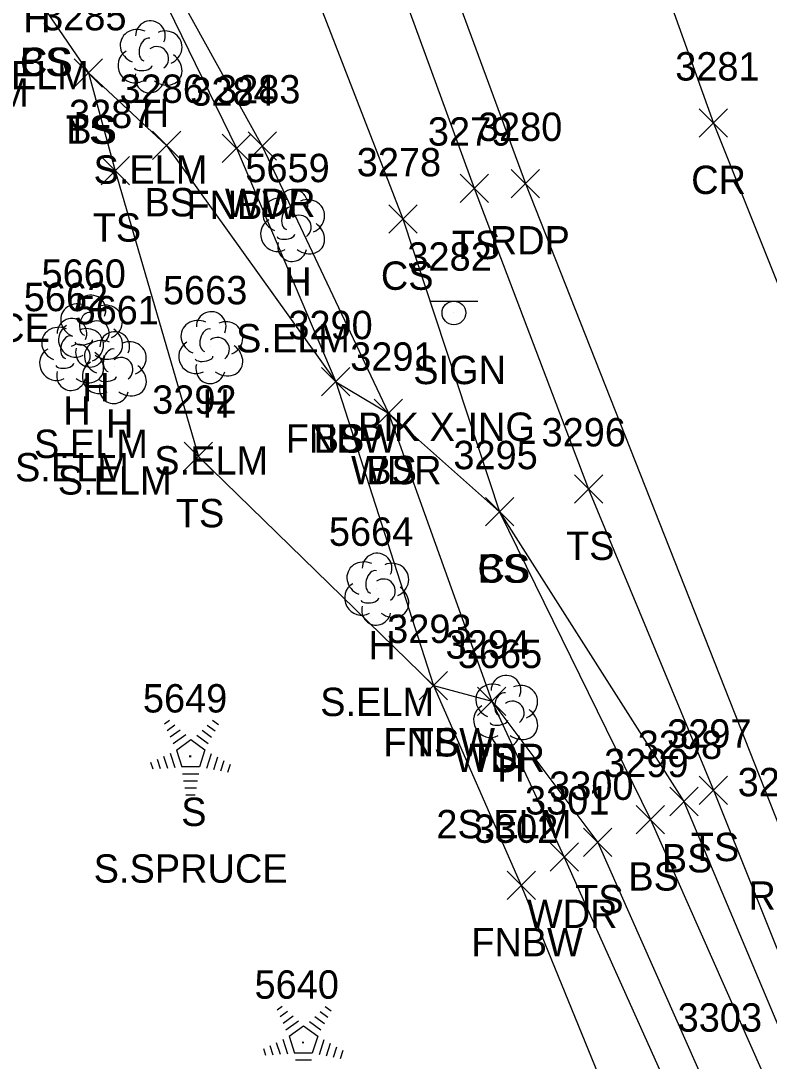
# Model space of a CAD drawing. Extents: x 1439173 to 1457902, y 641926 to 659889.
# Drawn here: x 1446951.3 to 1447004.1, y 651534.2 to 651607.5 of the extents above; entities that cross this region are included whole.
import ezdxf

# ---------------------------------------------------------------- set-up
doc = ezdxf.new("R2010")
doc.units = 0
for name, color, linetype in [('L_A', 7, 'Continuous'), ('L_C', 7, 'Continuous'), ('L_I', 7, 'Continuous'), ('L_TIC', 7, 'Continuous'), ('LAWA', 7, 'Continuous'), ('LELB', 7, 'Continuous'), ('LFNC', 7, 'Continuous'), ('LTC', 7, 'Continuous'), ('LTD', 7, 'Continuous'), ('P_A', 7, 'Continuous'), ('P_I', 7, 'Continuous'), ('P_TIC', 7, 'Continuous'), ('PET', 7, 'Continuous'), ('PRC', 7, 'Continuous'), ('S_A', 7, 'Continuous'), ('S_C', 7, 'Continuous'), ('S_I', 7, 'Continuous'), ('SSGN', 7, 'Continuous')]:
    doc.layers.add(name, color=color, linetype=linetype)

msp = doc.modelspace()

# ---------------------------------------------------------------- linework, layer by layer
at = {"layer": 'L_TIC'}
for points in [[(1446955.06, 651602.859), (1446957.06, 651604.859)], [(1446957.06, 651602.859), (1446955.06, 651604.859)], [(1446955.06, 651602.859), (1446957.06, 651604.859)], [(1446957.06, 651602.859), (1446955.06, 651604.859)], [(1446960.572, 651597.745), (1446962.572, 651599.745)], [(1446962.572, 651597.745), (1446960.572, 651599.745)], [(1446965.503, 651597.55), (1446967.503, 651599.55)], [(1446967.503, 651597.55), (1446965.503, 651599.55)], [(1446967.32, 651597.705), (1446969.32, 651599.705)], [(1446969.32, 651597.705), (1446967.32, 651599.705)], [(1446956.952, 651595.966), (1446958.952, 651597.966)], [(1446958.952, 651595.966), (1446956.952, 651597.966)], [(1446982.262, 651594.732), (1446984.262, 651596.732)], [(1446984.262, 651594.732), (1446982.262, 651596.732)], [(1446977.241, 651592.568), (1446979.241, 651594.568)], [(1446979.241, 651592.568), (1446977.241, 651594.568)], [(1446972.502, 651581.088), (1446974.502, 651583.088)], [(1446974.502, 651581.088), (1446972.502, 651583.088)], [(1446972.502, 651581.088), (1446974.502, 651583.088)], [(1446974.502, 651581.088), (1446972.502, 651583.088)], [(1446976.212, 651578.864), (1446978.212, 651580.864)], [(1446978.212, 651578.864), (1446976.212, 651580.864)], [(1446976.212, 651578.864), (1446978.212, 651580.864)], [(1446978.212, 651578.864), (1446976.212, 651580.864)], [(1446962.815, 651575.829), (1446964.815, 651577.829)], [(1446964.815, 651575.829), (1446962.815, 651577.829)], [(1446990.324, 651573.528), (1446992.324, 651575.528)], [(1446992.324, 651573.528), (1446990.324, 651575.528)], [(1446984.054, 651571.924), (1446986.054, 651573.924)], [(1446986.054, 651571.924), (1446984.054, 651573.924)], [(1446984.054, 651571.924), (1446986.054, 651573.924)], [(1446986.054, 651571.924), (1446984.054, 651573.924)], [(1446984.054, 651571.924), (1446986.054, 651573.924)], [(1446986.054, 651571.924), (1446984.054, 651573.924)], [(1446979.385, 651559.672), (1446981.385, 651561.672)], [(1446981.385, 651559.672), (1446979.385, 651561.672)], [(1446979.385, 651559.672), (1446981.385, 651561.672)], [(1446981.385, 651559.672), (1446979.385, 651561.672)], [(1446983.5, 651558.569), (1446985.5, 651560.569)], [(1446985.5, 651558.569), (1446983.5, 651560.569)], [(1446983.5, 651558.569), (1446985.5, 651560.569)], [(1446985.5, 651558.569), (1446983.5, 651560.569)], [(1446999.122, 651552.295), (1447001.122, 651554.295)], [(1447001.122, 651552.295), (1446999.122, 651554.295)], [(1446997.051, 651551.501), (1446999.051, 651553.501)], [(1446999.051, 651551.501), (1446997.051, 651553.501)], [(1446994.689, 651550.22), (1446996.689, 651552.22)], [(1446996.689, 651550.22), (1446994.689, 651552.22)], [(1446990.969, 651548.613), (1446992.969, 651550.613)], [(1446992.969, 651548.613), (1446990.969, 651550.613)], [(1446988.614, 651547.582), (1446990.614, 651549.582)], [(1446990.614, 651547.582), (1446988.614, 651549.582)], [(1446985.578, 651545.586), (1446987.578, 651547.586)], [(1446987.578, 651545.586), (1446985.578, 651547.586)]]:
    msp.add_lwpolyline(points, dxfattribs=at)
at = {"layer": 'LAWA'}
msp.add_lwpolyline([(1446777.649, 651730.798), (1446784.022, 651695.201), (1446789.897, 651673.344), (1446794.804, 651664.145), (1446799.587, 651656.048), (1446806.194, 651626.77), (1446839.824, 651632.339), (1446875.28, 651631.605), (1446885.5, 651617.423), (1446912.745, 651628.271), (1446919.848, 651618.166), (1446928.269, 651609.758), (1446933.553, 651617.196), (1446940.971, 651619.69), (1446947.483, 651625.349), (1446952.443, 651627.37), (1446968.32, 651598.705), (1446977.212, 651579.864), (1446984.5, 651559.569), (1446989.614, 651548.582), (1447020.241, 651480.333), (1447035.648, 651432.129)], dxfattribs=at)
at = {"layer": 'LELB'}
for points in [[(1446912.851, 651777.74), (1446925.483, 651746.027), (1446934.28, 651723.741), (1446943.855, 651699.756), (1446959.008, 651659.781), (1446968.835, 651635.218), (1446983.262, 651595.732), (1446991.324, 651574.528), (1447000.122, 651553.295), (1447014.923, 651516.414), (1447027.789, 651483.921), (1447046.993, 651435.146), (1447066.408, 651388.255), (1447084.965, 651341.266), (1447105.613, 651290.943)], [(1446917.556, 651741.893), (1446929.236, 651724.063), (1446937.497, 651697.606), (1446953.298, 651658.756), (1446962.53, 651634.042), (1446978.241, 651593.568), (1446985.054, 651572.924)], [(1446921.485, 651627.456), (1446925.651, 651622.211), (1446936.428, 651622.189), (1446940.971, 651619.69), (1446952.797, 651608.637), (1446956.06, 651603.859), (1446961.572, 651598.745), (1446973.502, 651582.088), (1446977.212, 651579.864), (1446985.054, 651572.924), (1446995.689, 651551.22), (1447011.535, 651515.49), (1447024.52, 651481.977), (1447043.616, 651434.153), (1447063.236, 651386.584), (1447079.372, 651338.836), (1447101.016, 651289.846)], [(1446956.06, 651603.859), (1446957.952, 651596.966), (1446963.815, 651576.829), (1446980.385, 651560.672), (1446984.5, 651559.569), (1446991.969, 651549.613), (1447007.573, 651514.399), (1447020.241, 651480.333), (1447040.217, 651433.12), (1447060.835, 651385.785), (1447078.221, 651338.962), (1447098.678, 651288.831), (1447096.408, 651287.066)], [(1446985.054, 651572.924), (1446998.051, 651552.501), (1447013.318, 651516.206), (1447026.024, 651483.011), (1447045.028, 651434.631), (1447064.426, 651387.388), (1447082.735, 651340.612), (1447102.716, 651290.111)]]:
    msp.add_lwpolyline(points, dxfattribs=at)
at = {"layer": 'LFNC'}
msp.add_lwpolyline([(1446952.443, 651627.37), (1446966.503, 651598.55), (1446973.502, 651582.088), (1446980.385, 651560.672), (1446986.578, 651546.586), (1447000.766, 651511.801)], dxfattribs=at)
at = {"layer": 'LTC'}
for p, q in [((1446961.416, 651557.982), (1446961.77, 651558.239)), ((1446964.814, 651558.222), (1446965.233, 651557.918)), ((1446961.625, 651557.516), (1446962.154, 651557.901)), ((1446961.835, 651557.051), (1446962.538, 651557.562)), ((1446964.072, 651557.526), (1446964.751, 651557.032)), ((1446964.443, 651557.874), (1446964.992, 651557.475)), ((1446962.044, 651556.585), (1446962.923, 651557.223)), ((1446962.269, 651556.13), (1446963.281, 651556.864)), ((1446963.281, 651556.864), (1446964.278, 651556.139)), ((1446963.701, 651557.177), (1446964.51, 651556.588)), ((1446962.269, 651556.13), (1446962.656, 651554.936)), ((1446964.278, 651556.139), (1446963.886, 651554.936)), ((1446960.448, 651555.261), (1446960.6, 651554.793)), ((1446960.903, 651555.478), (1446961.115, 651554.826)), ((1446961.359, 651555.694), (1446961.63, 651554.859)), ((1446961.814, 651555.911), (1446962.145, 651554.891)), ((1446964.715, 651555.868), (1446964.377, 651554.829)), ((1446965.16, 651555.618), (1446964.872, 651554.733)), ((1446965.604, 651555.368), (1446965.367, 651554.638)), ((1446963.886, 651554.936), (1446962.656, 651554.936)), ((1446966.048, 651555.118), (1446965.862, 651554.543)), ((1446963.848, 651554.436), (1446962.703, 651554.436)), ((1446963.764, 651553.936), (1446962.776, 651553.936)), ((1446963.681, 651553.436), (1446962.849, 651553.436)), ((1446963.597, 651552.936), (1446962.922, 651552.936)), ((1446969.363, 651537.807), (1446969.717, 651538.065)), ((1446969.572, 651537.342), (1446970.101, 651537.726)), ((1446972.39, 651537.699), (1446972.939, 651537.3)), ((1446972.761, 651538.048), (1446973.18, 651537.743)), ((1446969.782, 651536.876), (1446970.486, 651537.387)), ((1446969.991, 651536.41), (1446970.87, 651537.048)), ((1446971.648, 651537.003), (1446972.457, 651536.414)), ((1446972.019, 651537.351), (1446972.698, 651536.857)), ((1446970.216, 651535.955), (1446971.228, 651536.69)), ((1446971.228, 651536.69), (1446972.225, 651535.965)), ((1446969.306, 651535.52), (1446969.577, 651534.684)), ((1446969.761, 651535.736), (1446970.092, 651534.717)), ((1446970.216, 651535.955), (1446970.603, 651534.762)), ((1446972.225, 651535.965), (1446971.834, 651534.762)), ((1446972.662, 651535.694), (1446972.324, 651534.654)), ((1446973.107, 651535.444), (1446972.819, 651534.559)), ((1446968.395, 651535.087), (1446968.547, 651534.619)), ((1446968.851, 651535.303), (1446969.062, 651534.652)), ((1446971.834, 651534.762), (1446970.603, 651534.762)), ((1446973.551, 651535.194), (1446973.314, 651534.464)), ((1446973.996, 651534.943), (1446973.809, 651534.369)), ((1446971.795, 651534.262), (1446970.651, 651534.262))]:
    msp.add_line(p, q, dxfattribs=at)
at = {"layer": 'LTD'}
for p, q in [((1446960.389, 651605.047), (1446960.389, 651605.047)), ((1446960.389, 651605.047), (1446960.389, 651605.047)), ((1446970.441, 651593.157), (1446970.441, 651593.157)), ((1446970.441, 651593.157), (1446970.441, 651593.157)), ((1446956.194, 651585.713), (1446956.194, 651585.713)), ((1446956.194, 651585.713), (1446956.194, 651585.713)), ((1446964.672, 651584.547), (1446964.672, 651584.547)), ((1446964.672, 651584.547), (1446964.672, 651584.547)), ((1446954.857, 651584.063), (1446954.857, 651584.063)), ((1446954.857, 651584.063), (1446954.857, 651584.063)), ((1446957.871, 651583.136), (1446957.871, 651583.136)), ((1446957.871, 651583.136), (1446957.871, 651583.136)), ((1446976.371, 651567.521), (1446976.371, 651567.521)), ((1446976.371, 651567.521), (1446976.371, 651567.521)), ((1446985.46, 651558.907), (1446985.46, 651558.907)), ((1446985.46, 651558.907), (1446985.46, 651558.907))]:
    msp.add_line(p, q, dxfattribs=at)
for centre in [(1446960.436, 651606.481), (1446970.488, 651594.591), (1446956.24, 651587.147), (1446964.719, 651585.981), (1446954.904, 651585.497), (1446957.917, 651584.57), (1446976.418, 651568.955), (1446985.506, 651560.341)]:
    msp.add_arc(centre, 1.047, 335.52715, 180.95627, dxfattribs=at)
for centre, major_axis, ratio, start_param, end_param in [((1446959.597, 651605.714), (1.21, -0.512), 0.895232, 1.570796, 4.712389), ((1446961.431, 651605.631), (-1.141, -0.483), 0.949671, 1.570796, 4.712389), ((1446960.181, 651605.505), (-0.208, -0.792), 0.645439, 3.141593, 6.283185), ((1446960.889, 651604.881), (-0.5, 0.667), 0.989748, 3.141593, 6.283185), ((1446959.306, 651604.339), (0.584, -1.042), 0.959034, 3.141593, 6.283185), ((1446961.389, 651604.214), (-1.09, 0.792), 0.841452, 1.570796, 4.712389), ((1446959.931, 651604.297), (-0.625, -0.083), 0.423636, 0, 3.141593), ((1446960.389, 651603.547), (0.265, 1.061), 0.942809, 1.570796, 4.712389), ((1446969.65, 651593.824), (1.21, -0.512), 0.895232, 1.570796, 4.712389), ((1446971.483, 651593.741), (-1.141, -0.483), 0.949671, 1.570796, 4.712389), ((1446970.233, 651593.615), (-0.208, -0.792), 0.645439, 3.141593, 6.283185), ((1446969.358, 651592.449), (0.584, -1.042), 0.959034, 3.141593, 6.283185), ((1446970.941, 651592.991), (-0.5, 0.667), 0.989748, 3.141593, 6.283185), ((1446971.441, 651592.324), (-1.09, 0.792), 0.841452, 1.570796, 4.712389), ((1446970.442, 651591.657), (0.265, 1.061), 0.942809, 1.570796, 4.712389), ((1446969.983, 651592.407), (-0.625, -0.083), 0.423636, 0, 3.141593), ((1446955.402, 651586.38), (1.21, -0.512), 0.895232, 1.570796, 4.712389), ((1446957.235, 651586.297), (-1.141, -0.483), 0.949671, 1.570796, 4.712389), ((1446955.985, 651586.172), (-0.208, -0.792), 0.645439, 3.141593, 6.283185), ((1446954.065, 651584.729), (1.21, -0.512), 0.895232, 1.570796, 4.712389), ((1446955.11, 651585.005), (0.584, -1.042), 0.959034, 3.141593, 6.283185), ((1446956.694, 651585.547), (-0.5, 0.667), 0.989748, 3.141593, 6.283185), ((1446963.881, 651585.214), (1.21, -0.512), 0.895232, 1.570796, 4.712389), ((1446965.714, 651585.131), (-1.141, -0.483), 0.949671, 1.570796, 4.712389), ((1446954.649, 651584.521), (-0.208, -0.792), 0.645439, 3.141593, 6.283185), ((1446955.899, 651584.646), (-1.141, -0.483), 0.949671, 1.570796, 4.712389), ((1446957.194, 651584.88), (-1.09, 0.792), 0.841452, 1.570796, 4.712389), ((1446964.464, 651585.006), (-0.208, -0.792), 0.645439, 3.141593, 6.283185), ((1446965.172, 651584.381), (-0.5, 0.667), 0.989748, 3.141593, 6.283185), ((1446955.357, 651583.896), (-0.5, 0.667), 0.989748, 3.141593, 6.283185), ((1446955.735, 651584.963), (-0.625, -0.083), 0.423636, 0, 3.141593), ((1446957.079, 651583.803), (1.21, -0.512), 0.895232, 1.570796, 4.712389), ((1446958.912, 651583.72), (-1.141, -0.483), 0.949671, 1.570796, 4.712389), ((1446963.589, 651583.839), (0.584, -1.042), 0.959034, 3.141593, 6.283185), ((1446965.672, 651583.714), (-1.09, 0.792), 0.841452, 1.570796, 4.712389), ((1446953.774, 651583.354), (0.584, -1.042), 0.959034, 3.141593, 6.283185), ((1446956.194, 651584.213), (0.265, 1.061), 0.942809, 1.570796, 4.712389), ((1446955.857, 651583.23), (-1.09, 0.792), 0.841452, 1.570796, 4.712389), ((1446957.662, 651583.594), (-0.208, -0.792), 0.645439, 3.141593, 6.283185), ((1446958.371, 651582.97), (-0.5, 0.667), 0.989748, 3.141593, 6.283185), ((1446964.214, 651583.797), (-0.625, -0.083), 0.423636, 0, 3.141593), ((1446954.399, 651583.313), (-0.625, -0.083), 0.423636, 0, 3.141593), ((1446956.788, 651582.428), (0.584, -1.042), 0.959034, 3.141593, 6.283185), ((1446958.871, 651582.303), (-1.09, 0.792), 0.841452, 1.570796, 4.712389), ((1446964.673, 651583.047), (0.265, 1.061), 0.942809, 1.570796, 4.712389), ((1446954.858, 651582.563), (0.265, 1.061), 0.942809, 1.570796, 4.712389), ((1446957.413, 651582.386), (-0.625, -0.083), 0.423636, 0, 3.141593), ((1446957.871, 651581.636), (0.265, 1.061), 0.942809, 1.570796, 4.712389), ((1446975.579, 651568.187), (1.21, -0.512), 0.895232, 1.570796, 4.712389), ((1446977.413, 651568.104), (-1.141, -0.483), 0.949671, 1.570796, 4.712389), ((1446976.163, 651567.979), (-0.208, -0.792), 0.645439, 3.141593, 6.283185), ((1446975.288, 651566.812), (0.584, -1.042), 0.959034, 3.141593, 6.283185), ((1446976.871, 651567.354), (-0.5, 0.667), 0.989748, 3.141593, 6.283185), ((1446977.371, 651566.688), (-1.09, 0.792), 0.841452, 1.570796, 4.712389), ((1446976.371, 651566.021), (0.265, 1.061), 0.942809, 1.570796, 4.712389), ((1446975.913, 651566.771), (-0.625, -0.083), 0.423636, 0, 3.141593), ((1446984.668, 651559.574), (1.21, -0.512), 0.895232, 1.570796, 4.712389), ((1446986.501, 651559.491), (-1.141, -0.483), 0.949671, 1.570796, 4.712389), ((1446985.251, 651559.366), (-0.208, -0.792), 0.645439, 3.141593, 6.283185), ((1446985.96, 651558.741), (-0.5, 0.667), 0.989748, 3.141593, 6.283185), ((1446984.376, 651558.199), (0.584, -1.042), 0.959034, 3.141593, 6.283185), ((1446986.46, 651558.074), (-1.09, 0.792), 0.841452, 1.570796, 4.712389), ((1446985.001, 651558.157), (-0.625, -0.083), 0.423636, 0, 3.141593), ((1446985.46, 651557.407), (0.265, 1.061), 0.942809, 1.570796, 4.712389)]:
    msp.add_ellipse(centre, major_axis=major_axis, ratio=ratio, start_param=start_param, end_param=end_param, dxfattribs=at)
at = {"layer": 'P_TIC'}
for points in [[(1446999.127, 651599.32), (1447001.127, 651601.32)], [(1447001.127, 651599.32), (1446999.127, 651601.32)], [(1446985.871, 651595.06), (1446987.871, 651597.06)], [(1446987.871, 651595.06), (1446985.871, 651597.06)]]:
    msp.add_lwpolyline(points, dxfattribs=at)
at = {"layer": 'PET'}
msp.add_lwpolyline([(1446916.221, 651778.76), (1446927.191, 651749.964), (1446937.416, 651724.671), (1446946.65, 651700.514), (1446962.164, 651659.562), (1446974.255, 651630.287), (1446986.871, 651596.06), (1447005.107, 651549.868), (1447017.494, 651517.398), (1447030.752, 651484.936), (1447047.112, 651435.088), (1447068.855, 651389.099), (1447087.467, 651341.762), (1447107.681, 651291.486)], dxfattribs=at)
at = {"layer": 'PRC'}
msp.add_lwpolyline([(1446929.955, 651782.541), (1446948.322, 651735.054), (1446964.731, 651694.257), (1446977.943, 651660.558), (1446987.674, 651635.058), (1447000.127, 651600.32), (1447018.001, 651555.678), (1447030.574, 651523.123), (1447043.961, 651489.458), (1447063.47, 651440.981), (1447082.433, 651393.957), (1447101.019, 651347.046), (1447120.693, 651297.298)], dxfattribs=at)
at = {"layer": 'SSGN'}
for p, q in [((1446980.181, 651587.773), (1446983.515, 651587.773)), ((1446981.828, 651586.94), (1446981.828, 651586.94))]:
    msp.add_line(p, q, dxfattribs=at)
msp.add_circle((1446981.828, 651586.94), 0.833, dxfattribs=at)

# ---------------------------------------------------------------- texts
at = {"layer": 'L_A'}
for s, p in [('H', (1446951.471, 651606.708)), ('CS', (1446951.238, 651603.637)), ('BS', (1446951.238, 651603.637)), ('H', (1446959.822, 651600.047)), ('TS', (1446954.469, 651598.859)), ('BS', (1446954.501, 651598.859)), ('BS', (1446960.013, 651593.745)), ('FNBW', (1446962.976, 651593.55)), ('WDR', (1446965.683, 651593.705)), ('TS', (1446956.361, 651591.966)), ('TS', (1446981.672, 651590.732)), ('CS', (1446976.682, 651588.568)), ('H', (1446969.874, 651588.157)), ('H', (1446955.627, 651580.713)), ('H', (1446954.29, 651579.063)), ('H', (1446964.105, 651579.547)), ('H', (1446957.304, 651578.136)), ('FNBW', (1446969.975, 651577.088)), ('BS', (1446971.943, 651577.088)), ('WDR', (1446974.574, 651574.864)), ('BS', (1446975.653, 651574.864)), ('TS', (1446962.225, 651571.829)), ('TS', (1446989.734, 651569.528)), ('CS', (1446983.495, 651567.924)), ('BS', (1446983.495, 651567.924)), ('BS', (1446983.495, 651567.924)), ('H', (1446975.804, 651562.521)), ('FNBW', (1446976.858, 651555.672)), ('TS', (1446978.795, 651555.672)), ('WDR', (1446981.863, 651554.569)), ('TS', (1446982.91, 651554.569)), ('H', (1446984.893, 651553.907)), ('S', (1446962.606, 651550.774)), ('TS', (1446998.531, 651548.295)), ('BS', (1446996.492, 651547.501)), ('BS', (1446994.13, 651546.22)), ('TS', (1446990.379, 651544.613)), ('WDR', (1446986.976, 651543.582)), ('FNBW', (1446983.051, 651541.586))]:
    msp.add_text(s, height=2, dxfattribs=at).set_placement(p)
at = {"layer": 'L_C'}
for s, p in [('S.ELM', (1446948.069, 651602.708)), ('S.ELM', (1446943.831, 651601.469)), ('S.ELM', (1446956.421, 651596.047)), ('S.SPRUCE', (1446939.671, 651584.898)), ('S.ELM', (1446966.473, 651584.157)), ('S.ELM', (1446952.225, 651576.713)), ('S.ELM', (1446960.704, 651575.547)), ('S.ELM', (1446950.889, 651575.063)), ('S.ELM', (1446953.902, 651574.136)), ('S.ELM', (1446972.403, 651558.521)), ('2S.ELM', (1446980.594, 651549.907)), ('S.SPRUCE', (1446956.433, 651546.774))]:
    msp.add_text(s, height=2, dxfattribs=at).set_placement(p)
at = {"layer": 'L_I'}
for s, p in [('3285', (1446952.8, 651606.859)), ('3285', (1446952.8, 651606.859)), ('3286', (1446958.257, 651601.745)), ('3283', (1446965.061, 651601.705)), ('3284', (1446963.244, 651601.55)), ('3287', (1446954.692, 651599.966)), ('3279', (1446979.994, 651598.732)), ('3278', (1446974.981, 651596.568)), ('5659', (1446967.126, 651596.157)), ('5660', (1446952.753, 651588.713)), ('5662', (1446951.503, 651587.063)), ('5663', (1446961.318, 651587.547)), ('5661', (1446955.083, 651586.136)), ('3290', (1446970.156, 651585.088)), ('3290', (1446970.156, 651585.088)), ('3291', (1446974.519, 651582.864)), ('3291', (1446974.519, 651582.864)), ('3292', (1446960.555, 651579.829)), ('3296', (1446988.009, 651577.528)), ('3295', (1446981.794, 651575.924)), ('3295', (1446981.794, 651575.924)), ('3295', (1446981.794, 651575.924)), ('5664', (1446973.017, 651570.521)), ('3293', (1446977.125, 651563.672)), ('3293', (1446977.125, 651563.672)), ('3294', (1446981.241, 651562.569)), ('3294', (1446981.241, 651562.569)), ('5665', (1446982.105, 651561.907)), ('5649', (1446959.905, 651558.774)), ('3297', (1446996.862, 651556.295)), ('3298', (1446994.792, 651555.501)), ('3299', (1446992.421, 651554.22)), ('3300', (1446988.544, 651552.613)), ('3301', (1446986.842, 651551.582)), ('3302', (1446983.24, 651549.586)), ('5640', (1446967.774, 651538.599))]:
    msp.add_text(s, height=2, dxfattribs=at).set_placement(p)
at = {"layer": 'LTC'}
for p in [(1446963.163, 651555.878), (1446971.11, 651535.703)]:
    msp.add_text('.', height=1.037, rotation=270, dxfattribs=at).set_placement(p)
at = {"layer": 'P_A'}
for s, p in [('CR', (1446998.56, 651595.32)), ('RDP', (1446984.359, 651591.06)), ('RDP', (1447002.596, 651544.868))]:
    msp.add_text(s, height=2, dxfattribs=at).set_placement(p)
at = {"layer": 'P_I'}
for s, p in [('3281', (1446997.434, 651603.32)), ('3280', (1446983.524, 651599.06)), ('3289', (1447001.84, 651552.868))]:
    msp.add_text(s, height=2, dxfattribs=at).set_placement(p)
at = {"layer": 'S_A'}
msp.add_text('SIGN', height=2, dxfattribs=at).set_placement((1446978.966, 651581.919))
at = {"layer": 'S_C'}
msp.add_text('BIK X-ING', height=2, dxfattribs=at).set_placement((1446975.061, 651577.919))
at = {"layer": 'S_I'}
for s, p in [('3282', (1446978.549, 651589.919)), ('3303', (1446997.607, 651536.273))]:
    msp.add_text(s, height=2, dxfattribs=at).set_placement(p)

doc.saveas('drawing.dxf')
